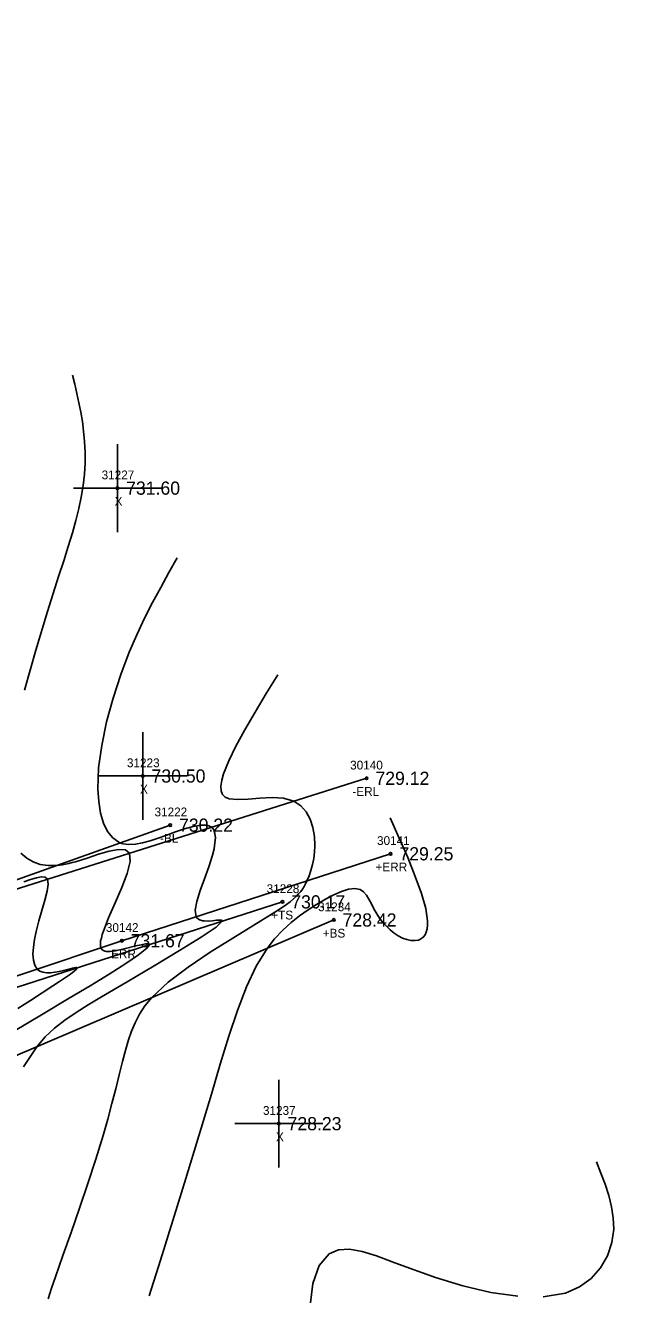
# Model space of a CAD drawing. Extents: x 1376587 to 1378239, y 1000335 to 1003031.
# Drawn here: x 1376945.5 to 1377013.3, y 1002465.4 to 1002609.8 of the extents above; entities that cross this region are included whole.
import ezdxf

# ---------------------------------------------------------------- set-up
doc = ezdxf.new("R2010")
doc.units = 0
for name, color, linetype in [('RD_DTM_BkLn1', 7, 'Continuous'), ('RD_DTM_BkLn2', 7, 'Continuous'), ('RD_DTM_BkLn_txCode', 7, 'Continuous'), ('RD_DTM_Major1', 7, 'Continuous'), ('RD_DTM_Minor1', 7, 'Continuous'), ('RD_EX_Misc', 7, 'Continuous'), ('RD_EX_Misc_txCode', 7, 'Continuous'), ('RD_EX_Road', 7, 'Continuous'), ('RD_EX_Road_txCode', 7, 'Continuous'), ('RD_EX_TX_Misc_ELEV', 7, 'Continuous'), ('RD_EX_TX_Road_ELEV', 7, 'Continuous'), ('RD_SMD_Locator', 7, 'Continuous')]:
    doc.layers.add(name, color=color, linetype=linetype)

msp = doc.modelspace()

# ---------------------------------------------------------------- linework, layer by layer
at = {"layer": 'RD_DTM_BkLn1'}
msp.add_lwpolyline([(1376876.19, 1002526.79), (1376890.29, 1002500.83), (1376904.49, 1002499.42), (1376928.23, 1002506.87), (1376961.95, 1002518.84)], dxfattribs=at)
msp.add_spline([(1377003.45, 1002259.31), (1376973.19, 1002311.2), (1376942.72, 1002364.73), (1376914.25, 1002420.14), (1376886.11, 1002475.59), (1376860.06, 1002531.09), (1376835.65, 1002585.09), (1376813.12, 1002641.26), (1376777.12, 1002732.3)], degree=3, dxfattribs=at)
at = {"layer": 'RD_DTM_BkLn2'}
for points in [[(1376974.72, 1002510.11), (1376923.87, 1002493.78), (1376903.68, 1002483.39), (1376900.93, 1002479.14), (1376903.73, 1002472.72), (1376921.86, 1002435.94), (1376954.44, 1002385.62), (1376969.27, 1002393.09)], [(1376980.56, 1002508.05), (1376930.97, 1002486.9), (1376911.26, 1002478.47), (1376931.54, 1002441.23), (1376954.68, 1002396.25)]]:
    msp.add_lwpolyline(points, dxfattribs=at)
at = {"layer": 'RD_DTM_Major1'}
msp.add_lwpolyline([(1376974.18, 1002535.95), (1376972.87, 1002533.8), (1376971.61, 1002531.7), (1376970.45, 1002529.69), (1376969.43, 1002527.82), (1376968.6, 1002526.14), (1376968.02, 1002524.68), (1376967.8, 1002523.94), (1376967.7, 1002523.29), (1376967.73, 1002522.76), (1376967.89, 1002522.33), (1376968.2, 1002522.02), (1376968.67, 1002521.83), (1376969.62, 1002521.74), (1376970.81, 1002521.81), (1376972.15, 1002521.92), (1376973.53, 1002521.98), (1376974.85, 1002521.9), (1376976.02, 1002521.56), (1376976.79, 1002521.04), (1376977.4, 1002520.35), (1376977.86, 1002519.5), (1376978.17, 1002518.56), (1376978.36, 1002517.55), (1376978.41, 1002516.53), (1376978.38, 1002515.78), (1376978.28, 1002515.05), (1376978.14, 1002514.35), (1376977.96, 1002513.68), (1376977.75, 1002513.07), (1376977.51, 1002512.5), (1376977.35, 1002512.17), (1376977.18, 1002511.86), (1376976.99, 1002511.57), (1376976.79, 1002511.29), (1376976.56, 1002511.02), (1376976.31, 1002510.75), (1376975.97, 1002510.44), (1376975.59, 1002510.12), (1376975.16, 1002509.8), (1376974.68, 1002509.46), (1376974.14, 1002509.11), (1376973.55, 1002508.74), (1376971.47, 1002507.47), (1376969.06, 1002506), (1376966.5, 1002504.4), (1376963.99, 1002502.7), (1376961.71, 1002500.96), (1376959.86, 1002499.22), (1376959.07, 1002498.27), (1376958.44, 1002497.32), (1376957.94, 1002496.36), (1376957.54, 1002495.39), (1376957.21, 1002494.4), (1376956.91, 1002493.37), (1376956.53, 1002491.94), (1376956.14, 1002490.44), (1376955.74, 1002488.85), (1376955.31, 1002487.17), (1376954.84, 1002485.4), (1376954.31, 1002483.53), (1376953.48, 1002480.85), (1376952.58, 1002478.07), (1376951.62, 1002475.27), (1376950.66, 1002472.51), (1376949.73, 1002469.87), (1376948.88, 1002467.44), (1376948.45, 1002466.16), (1376948.05, 1002464.96)], dxfattribs=at)
at = {"layer": 'RD_DTM_Minor1'}
for points in [[(1376950.84, 1002570.04), (1376951.09, 1002568.99), (1376951.33, 1002567.94), (1376951.56, 1002566.88), (1376951.77, 1002565.82), (1376951.95, 1002564.75), (1376952.09, 1002563.67), (1376952.2, 1002562.47), (1376952.25, 1002561.25), (1376952.25, 1002560.01), (1376952.18, 1002558.75), (1376952.04, 1002557.46), (1376951.83, 1002556.15), (1376951.55, 1002554.85), (1376951.22, 1002553.5), (1376950.81, 1002552.08), (1376950.35, 1002550.55), (1376949.83, 1002548.9), (1376949.25, 1002547.11), (1376947.98, 1002543.13), (1376946.64, 1002538.74), (1376945.35, 1002534.18)], [(1376962.75, 1002549.25), (1376961.8, 1002547.58), (1376960.86, 1002545.89), (1376959.93, 1002544.16), (1376959.02, 1002542.37), (1376958.14, 1002540.5), (1376957.29, 1002538.52), (1376956.32, 1002535.96), (1376955.45, 1002533.3), (1376954.71, 1002530.59), (1376954.15, 1002527.91), (1376953.8, 1002525.34), (1376953.71, 1002522.94), (1376953.81, 1002521.51), (1376954.02, 1002520.22), (1376954.36, 1002519.08), (1376954.82, 1002518.12), (1376955.4, 1002517.38), (1376956.11, 1002516.89), (1376956.21, 1002516.84), (1376956.27, 1002516.82), (1376956.31, 1002516.8), (1376956.43, 1002516.76), (1376956.5, 1002516.74), (1376956.54, 1002516.73), (1376957.24, 1002516.63), (1376958, 1002516.67), (1376958.81, 1002516.82), (1376959.67, 1002517.05), (1376960.56, 1002517.34), (1376961.46, 1002517.67), (1376962.54, 1002518.06), (1376963.58, 1002518.42), (1376964.56, 1002518.69), (1376965.42, 1002518.85), (1376966.14, 1002518.83), (1376966.67, 1002518.6), (1376966.9, 1002518.3), (1376967.04, 1002517.89), (1376967.08, 1002517.39), (1376967.04, 1002516.81), (1376966.93, 1002516.15), (1376966.76, 1002515.43), (1376966.34, 1002514.11), (1376965.84, 1002512.73), (1376965.36, 1002511.39), (1376964.98, 1002510.16), (1376964.79, 1002509.15), (1376964.9, 1002508.42), (1376964.99, 1002508.28), (1376965.11, 1002508.17), (1376965.26, 1002508.08), (1376965.43, 1002508.01), (1376965.61, 1002507.97), (1376965.81, 1002507.94), (1376966.28, 1002507.93), (1376966.76, 1002507.97), (1376967.21, 1002508.01), (1376967.57, 1002508.04), (1376967.81, 1002508.01), (1376967.87, 1002507.91), (1376967.17, 1002507.25), (1376965.46, 1002506.08), (1376963.01, 1002504.56), (1376960.11, 1002502.82), (1376957.06, 1002501.02), (1376954.13, 1002499.3), (1376952.62, 1002498.4), (1376951.23, 1002497.53), (1376949.96, 1002496.66), (1376948.79, 1002495.74), (1376947.73, 1002494.75), (1376946.75, 1002493.63), (1376945.25, 1002491.34)], [(1376986.99, 1002519.67), (1376988.01, 1002517.37), (1376988.98, 1002515.14), (1376989.83, 1002513.01), (1376990.53, 1002511.07), (1376991.02, 1002509.36), (1376991.23, 1002507.94), (1376991.24, 1002507.46), (1376991.19, 1002507.04), (1376991.09, 1002506.68), (1376990.95, 1002506.37), (1376990.77, 1002506.12), (1376990.55, 1002505.93), (1376990.19, 1002505.77), (1376989.79, 1002505.7), (1376989.34, 1002505.72), (1376988.87, 1002505.82), (1376988.39, 1002506), (1376987.9, 1002506.24), (1376987.43, 1002506.55), (1376986.97, 1002506.92), (1376986.54, 1002507.33), (1376986.14, 1002507.77), (1376985.77, 1002508.24), (1376985.45, 1002508.74), (1376985.12, 1002509.32), (1376984.84, 1002509.89), (1376984.56, 1002510.42), (1376984.27, 1002510.89), (1376983.95, 1002511.26), (1376983.56, 1002511.51), (1376982.96, 1002511.63), (1376982.25, 1002511.55), (1376981.44, 1002511.3), (1376980.55, 1002510.91), (1376979.6, 1002510.41), (1376978.59, 1002509.82), (1376977.63, 1002509.21), (1376976.66, 1002508.53), (1376975.69, 1002507.76), (1376974.75, 1002506.9), (1376973.83, 1002505.92), (1376972.97, 1002504.82), (1376971.74, 1002502.79), (1376970.63, 1002500.43), (1376969.6, 1002497.77), (1376968.62, 1002494.83), (1376967.64, 1002491.65), (1376966.63, 1002488.24), (1376965.21, 1002483.51), (1376963.73, 1002478.65), (1376962.25, 1002473.86), (1376960.83, 1002469.35), (1376959.54, 1002465.31)], [(1376944.96, 1002515.65), (1376945.61, 1002515.09), (1376946.34, 1002514.67), (1376947.15, 1002514.38), (1376948.04, 1002514.24), (1376948.99, 1002514.24), (1376949.33, 1002514.28), (1376949.68, 1002514.33), (1376950.04, 1002514.4), (1376950.41, 1002514.48), (1376950.78, 1002514.58), (1376951.15, 1002514.68), (1376952.48, 1002515.1), (1376953.8, 1002515.53), (1376955.01, 1002515.88), (1376956.06, 1002516.08), (1376956.85, 1002516.03), (1376957.32, 1002515.64), (1376957.38, 1002514.7), (1376957.04, 1002513.35), (1376956.43, 1002511.74), (1376955.68, 1002510.01), (1376954.94, 1002508.31), (1376954.35, 1002506.79), (1376954.21, 1002506.38), (1376954.11, 1002506), (1376954.03, 1002505.66), (1376954, 1002505.36), (1376954, 1002505.1), (1376954.05, 1002504.89), (1376954.12, 1002504.75), (1376954.22, 1002504.64), (1376954.35, 1002504.56), (1376954.5, 1002504.51), (1376954.67, 1002504.47), (1376954.87, 1002504.46), (1376955.12, 1002504.47), (1376955.4, 1002504.49), (1376955.7, 1002504.54), (1376956.02, 1002504.6), (1376956.35, 1002504.68), (1376956.69, 1002504.76), (1376958.05, 1002505.1), (1376958.65, 1002505.24), (1376959.14, 1002505.33), (1376959.47, 1002505.35), (1376959.61, 1002505.26), (1376959.29, 1002504.83), (1376958.35, 1002504.1), (1376956.89, 1002503.1), (1376955.01, 1002501.9), (1376952.83, 1002500.56), (1376950.46, 1002499.14), (1376947.29, 1002497.26), (1376944.11, 1002495.36)], [(1376945.3, 1002512.4), (1376946.06, 1002512.66), (1376946.73, 1002512.86), (1376947.29, 1002512.96), (1376947.71, 1002512.92), (1376947.97, 1002512.68), (1376948.04, 1002512.12), (1376947.93, 1002511.31), (1376947.68, 1002510.31), (1376947, 1002507.96), (1376946.68, 1002506.74), (1376946.49, 1002505.82), (1376946.37, 1002504.95), (1376946.33, 1002504.16), (1376946.38, 1002503.47), (1376946.53, 1002502.9), (1376946.79, 1002502.47), (1376947.09, 1002502.23), (1376947.46, 1002502.1), (1376947.89, 1002502.04), (1376948.34, 1002502.05), (1376948.82, 1002502.1), (1376949.29, 1002502.19), (1376949.47, 1002502.23), (1376949.64, 1002502.27), (1376949.8, 1002502.31), (1376949.96, 1002502.35), (1376950.12, 1002502.39), (1376950.56, 1002502.51), (1376950.81, 1002502.57), (1376951.02, 1002502.62), (1376951.19, 1002502.64), (1376951.3, 1002502.64), (1376951.35, 1002502.61), (1376951.27, 1002502.46), (1376951.01, 1002502.23), (1376950.59, 1002501.9), (1376950.03, 1002501.51), (1376949.36, 1002501.05), (1376948.6, 1002500.55), (1376947.37, 1002499.75), (1376946.03, 1002498.89), (1376944.59, 1002497.98)], [(1377010.44, 1002480.52), (1377010.96, 1002479.25), (1377011.44, 1002477.98), (1377011.86, 1002476.7), (1377012.18, 1002475.43), (1377012.37, 1002474.16), (1377012.41, 1002472.89), (1377012.2, 1002471.35), (1377011.7, 1002469.86), (1377010.92, 1002468.49), (1377009.85, 1002467.28), (1377008.52, 1002466.3), (1377006.91, 1002465.61), (1377004.39, 1002465.18)], [(1377001.52, 1002465.24), (1376998.43, 1002465.69), (1376995.26, 1002466.44), (1376992.13, 1002467.39), (1376989.16, 1002468.43), (1376987.2, 1002469.17), (1376985.41, 1002469.83), (1376983.78, 1002470.33), (1376982.33, 1002470.59), (1376981.08, 1002470.54), (1376980.02, 1002470.08), (1376978.9, 1002468.74), (1376978.19, 1002466.71), (1376977.88, 1002464.21)]]:
    msp.add_lwpolyline(points, dxfattribs=at)
at = {"layer": 'RD_EX_Misc'}
for p, q in [((1376955.93, 1002552.18), (1376955.93, 1002562.18)), ((1376950.93, 1002557.18), (1376960.93, 1002557.18)), ((1376958.82, 1002519.43), (1376958.82, 1002529.43)), ((1376953.82, 1002524.43), (1376963.82, 1002524.43)), ((1376974.3, 1002479.88), (1376974.3, 1002489.88)), ((1376969.3, 1002484.88), (1376979.3, 1002484.88))]:
    msp.add_line(p, q, dxfattribs=at)
at = {"layer": 'RD_EX_Road'}
for points in [[(1376908.74, 1002499), (1376930.89, 1002507.27), (1376984.3, 1002524.17)], [(1376987.03, 1002515.58), (1376956.45, 1002505.69), (1376933.25, 1002497.95), (1376914.61, 1002491.44)]]:
    msp.add_lwpolyline(points, dxfattribs=at)
for points in [[(1377013.31, 1002264.91), (1376982.81, 1002315.68), (1376952.47, 1002370.34), (1376923.17, 1002424.32), (1376895.64, 1002480.03), (1376870.11, 1002535.05), (1376846.33, 1002588.86), (1376822.29, 1002645.03), (1376786.56, 1002736.46)], [(1376994.75, 1002253.91), (1376964.91, 1002306.46), (1376934.4, 1002359.99), (1376904.77, 1002415.49), (1376877.27, 1002471.51), (1376851.04, 1002526.89), (1376827.48, 1002581.62), (1376804.19, 1002637.82), (1376768.46, 1002728.84)]]:
    msp.add_spline(points, degree=3, dxfattribs=at)
at = {"layer": 'RD_SMD_Locator'}
for centre in [(1376955.93, 1002557.18), (1376958.82, 1002524.43), (1376984.3, 1002524.17), (1376961.95, 1002518.84), (1376987.03, 1002515.58), (1376974.72, 1002510.11), (1376980.56, 1002508.05), (1376956.45, 1002505.69), (1376974.3, 1002484.88)]:
    msp.add_circle(centre, 0.15, dxfattribs=at)

# ---------------------------------------------------------------- texts
at = {"layer": 'RD_DTM_BkLn_txCode'}
for s, p in [('31222', (1376960.16, 1002519.84)), ('-BL', (1376960.79, 1002516.84)), ('31228', (1376972.92, 1002511.11)), ('+TS', (1376973.44, 1002508.11)), ('31234', (1376978.77, 1002509.05)), ('+BS', (1376979.3, 1002506.05))]:
    msp.add_text(s, height=1, dxfattribs=at).set_placement(p)
at = {"layer": 'RD_EX_Misc_txCode'}
for s, p in [('31227', (1376954.14, 1002558.18)), ('X', (1376955.62, 1002555.18)), ('31223', (1376957.02, 1002525.43)), ('X', (1376958.51, 1002522.43)), ('31237', (1376972.5, 1002485.88)), ('X', (1376973.98, 1002482.88))]:
    msp.add_text(s, height=1, dxfattribs=at).set_placement(p)
at = {"layer": 'RD_EX_Road_txCode'}
for s, p in [('30140', (1376982.42, 1002525.17)), ('-ERL', (1376982.68, 1002522.17)), ('30141', (1376985.48, 1002516.58)), ('+ERR', (1376985.31, 1002513.58)), ('30142', (1376954.62, 1002506.69)), ('ERR', (1376955.22, 1002503.69))]:
    msp.add_text(s, height=1, dxfattribs=at).set_placement(p)
at = {"layer": 'RD_EX_TX_Misc_ELEV'}
for s, p in [('731.60', (1376956.93, 1002556.43)), ('730.50', (1376959.82, 1002523.68)), ('730.22', (1376962.95, 1002518.09)), ('730.17', (1376975.72, 1002509.36)), ('728.42', (1376981.56, 1002507.3)), ('728.23', (1376975.3, 1002484.13))]:
    msp.add_text(s, height=1.5, dxfattribs=at).set_placement(p)
at = {"layer": 'RD_EX_TX_Road_ELEV'}
for s, p in [('729.12', (1376985.3, 1002523.42)), ('729.25', (1376988.03, 1002514.83)), ('731.67', (1376957.45, 1002504.94))]:
    msp.add_text(s, height=1.5, dxfattribs=at).set_placement(p)

doc.saveas('drawing.dxf')
